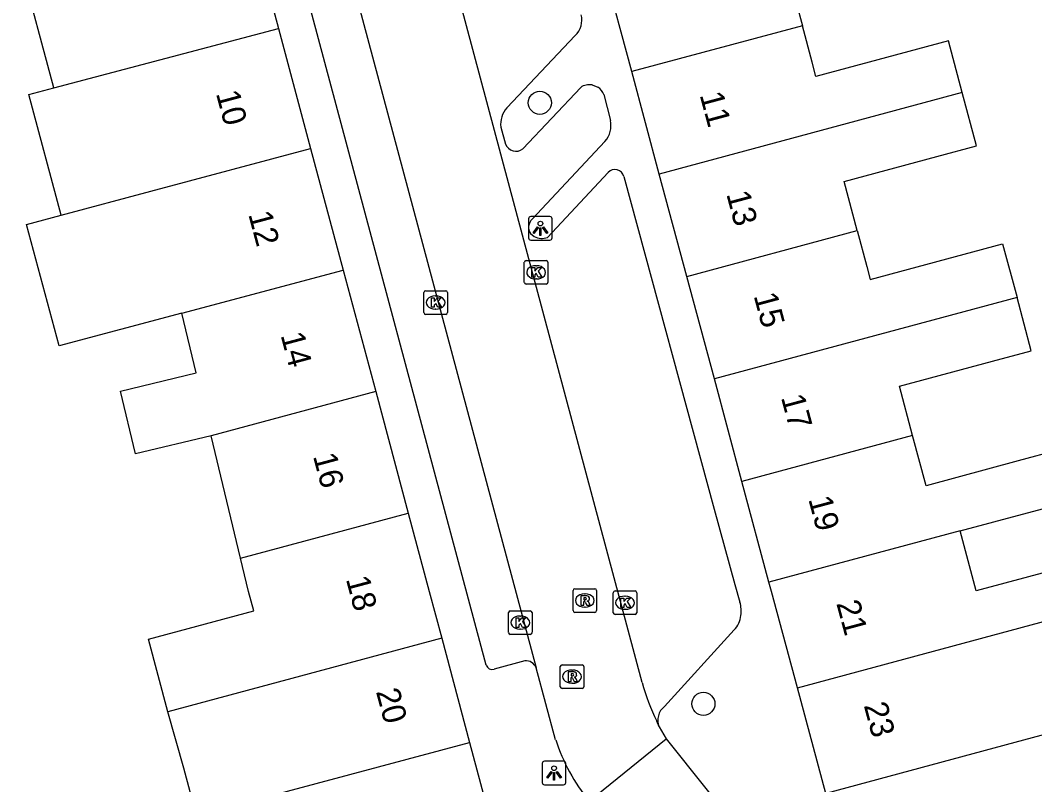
# Model space of a CAD drawing. Extents: x 162542 to 163144, y 380786 to 381511.
# Drawn here: x 162798.55 to 162841.58, y 380991.8 to 381024.22 of the extents above; entities that cross this region are included whole.
import ezdxf

# ---------------------------------------------------------------- set-up
doc = ezdxf.new("R2010")
doc.units = 0
for name, color, linetype in [('IMGEO_Boom', 7, 'Continuous'), ('IMGEO_Kolk', 7, 'Continuous'), ('IMGEO_Lichtpunt', 7, 'Continuous'), ('IMGEO_Pand', 7, 'Continuous'), ('IMGEO_Pand_nummerreeks', 7, 'Continuous'), ('IMGEO_Rijbaan_lokaal_open', 7, 'Continuous'), ('IMGEO_Rioolput', 7, 'Continuous'), ('IMGEO_Voetpad_open', 7, 'Continuous')]:
    doc.layers.add(name, color=color, linetype=linetype)

msp = doc.modelspace()

# ---------------------------------------------------------------- linework, layer by layer
at = {"layer": 'IMGEO_Boom'}
for centre in [(162820.591, 381020.721), (162827.529, 380995.234)]:
    msp.add_circle(centre, 0.489, dxfattribs=at)
at = {"layer": 'IMGEO_Kolk'}
for p, q in [((162820.008, 381014.032), (162820.86, 381014.032)), ((162819.933, 381013.106), (162819.933, 381013.958)), ((162820.421, 381013.812), (162820.446, 381013.812)), ((162820.934, 381013.958), (162820.934, 381013.106)), ((162820.444, 381013.252), (162820.419, 381013.252)), ((162815.745, 381012.749), (162816.597, 381012.749)), ((162820.86, 381013.032), (162820.008, 381013.032)), ((162815.67, 381011.823), (162815.67, 381012.675)), ((162816.158, 381012.529), (162816.183, 381012.529)), ((162816.671, 381012.675), (162816.671, 381011.823)), ((162816.181, 381011.969), (162816.156, 381011.969)), ((162816.597, 381011.749), (162815.745, 381011.749)), ((162823.704, 380999.096), (162823.704, 380999.948)), ((162823.779, 381000.022), (162824.631, 381000.022)), ((162824.192, 380999.802), (162824.217, 380999.802)), ((162824.705, 380999.948), (162824.705, 380999.096)), ((162819.26, 380998.252), (162819.26, 380999.104)), ((162819.335, 380999.178), (162820.187, 380999.178)), ((162819.748, 380998.958), (162819.773, 380998.958)), ((162820.261, 380999.104), (162820.261, 380998.252)), ((162824.631, 380999.022), (162823.779, 380999.022)), ((162824.215, 380999.242), (162824.19, 380999.242)), ((162820.187, 380998.178), (162819.335, 380998.178)), ((162819.771, 380998.398), (162819.746, 380998.398))]:
    msp.add_line(p, q, dxfattribs=at)
for points in [[(162820.008, 381014.032), (162820.86, 381014.032)], [(162819.933, 381013.106), (162819.933, 381013.958)], [(162820.254, 381013.732), (162820.377, 381013.732), (162820.377, 381013.581), (162820.507, 381013.732), (162820.671, 381013.732), (162820.525, 381013.581), (162820.678, 381013.332), (162820.526, 381013.332), (162820.441, 381013.496), (162820.377, 381013.429), (162820.377, 381013.332), (162820.254, 381013.332), (162820.254, 381013.732)], [(162820.934, 381013.958), (162820.934, 381013.106)], [(162815.745, 381012.749), (162816.597, 381012.749)], [(162820.86, 381013.032), (162820.008, 381013.032)], [(162815.67, 381011.823), (162815.67, 381012.675)], [(162815.991, 381012.449), (162816.114, 381012.449), (162816.114, 381012.298), (162816.244, 381012.449), (162816.408, 381012.449), (162816.262, 381012.298), (162816.415, 381012.049), (162816.263, 381012.049), (162816.178, 381012.213), (162816.114, 381012.146), (162816.114, 381012.049), (162815.991, 381012.049), (162815.991, 381012.449)], [(162816.671, 381012.675), (162816.671, 381011.823)], [(162816.597, 381011.749), (162815.745, 381011.749)], [(162823.704, 380999.096), (162823.704, 380999.948)], [(162823.779, 381000.022), (162824.631, 381000.022)], [(162824.705, 380999.948), (162824.705, 380999.096)], [(162824.025, 380999.722), (162824.148, 380999.722), (162824.148, 380999.571), (162824.278, 380999.722), (162824.442, 380999.722), (162824.296, 380999.571), (162824.449, 380999.322), (162824.297, 380999.322), (162824.212, 380999.486), (162824.148, 380999.419), (162824.148, 380999.322), (162824.025, 380999.322), (162824.025, 380999.722)], [(162819.26, 380998.252), (162819.26, 380999.104)], [(162819.335, 380999.178), (162820.187, 380999.178)], [(162820.261, 380999.104), (162820.261, 380998.252)], [(162824.631, 380999.022), (162823.779, 380999.022)], [(162819.581, 380998.878), (162819.704, 380998.878), (162819.704, 380998.727), (162819.834, 380998.878), (162819.998, 380998.878), (162819.852, 380998.727), (162820.005, 380998.478), (162819.853, 380998.478), (162819.768, 380998.642), (162819.704, 380998.575), (162819.704, 380998.478), (162819.581, 380998.478), (162819.581, 380998.878)], [(162820.187, 380998.178), (162819.335, 380998.178)]]:
    msp.add_lwpolyline(points, dxfattribs=at)
for centre, start, end in [((162820.01, 381013.956), 91.552, 178.448), ((162820.01, 381013.956), 91.552, 178.448), ((162820.858, 381013.956), 1.552, 88.448), ((162820.858, 381013.956), 1.552, 88.448), ((162815.747, 381012.673), 91.552, 178.448), ((162815.747, 381012.673), 91.552, 178.448), ((162816.595, 381012.673), 1.552, 88.448), ((162816.595, 381012.673), 1.552, 88.448), ((162820.01, 381013.108), 181.552, 268.448), ((162820.01, 381013.108), 181.552, 268.448), ((162820.858, 381013.108), 271.552, 358.448), ((162820.858, 381013.108), 271.552, 358.448), ((162815.747, 381011.825), 181.552, 268.448), ((162815.747, 381011.825), 181.552, 268.448), ((162816.595, 381011.825), 271.552, 358.448), ((162816.595, 381011.825), 271.552, 358.448), ((162823.781, 380999.946), 91.552, 178.448), ((162823.781, 380999.946), 91.552, 178.448), ((162824.629, 380999.946), 1.552, 88.448), ((162824.629, 380999.946), 1.552, 88.448), ((162819.337, 380999.102), 91.552, 178.448), ((162819.337, 380999.102), 91.552, 178.448), ((162820.185, 380999.102), 1.552, 88.448), ((162820.185, 380999.102), 1.552, 88.448), ((162823.781, 380999.098), 181.552, 268.448), ((162823.781, 380999.098), 181.552, 268.448), ((162824.629, 380999.098), 271.552, 358.448), ((162824.629, 380999.098), 271.552, 358.448), ((162819.337, 380998.254), 181.552, 268.448), ((162819.337, 380998.254), 181.552, 268.448), ((162820.185, 380998.254), 271.552, 358.448), ((162820.185, 380998.254), 271.552, 358.448)]:
    msp.add_arc(centre, 0.0765, start, end, dxfattribs=at)
for centre, major_axis, ratio, start_param, end_param in [((162820.42, 381013.532), (-0.387, 0.002), 0.722429, 4.712389, 7.853982), ((162820.445, 381013.532), (-0.39, 0.002), 0.717154, 1.570796, 4.712389), ((162816.157, 381012.249), (-0.387, 0.002), 0.722429, 4.712389, 7.853982), ((162816.182, 381012.249), (-0.39, 0.002), 0.717154, 1.570796, 4.712389), ((162824.191, 380999.522), (-0.387, 0.002), 0.722429, 4.712389, 7.853982), ((162824.216, 380999.522), (-0.39, 0.002), 0.717154, 1.570796, 4.712389), ((162819.747, 380998.678), (-0.387, 0.002), 0.722429, 4.712389, 7.853982), ((162819.772, 380998.678), (-0.39, 0.002), 0.717154, 1.570796, 4.712389)]:
    msp.add_ellipse(centre, major_axis=major_axis, ratio=ratio, start_param=start_param, end_param=end_param, dxfattribs=at)
at = {"layer": 'IMGEO_Lichtpunt'}
for p, q in [((162820.116, 381015.802), (162820.116, 381014.995)), ((162820.116, 381015.802), (162820.116, 381014.995)), ((162821.018, 381015.897), (162820.21, 381015.897)), ((162821.018, 381015.897), (162820.21, 381015.897)), ((162821.112, 381014.995), (162821.112, 381015.802)), ((162821.112, 381014.995), (162821.112, 381015.802)), ((162820.21, 381014.901), (162821.018, 381014.901)), ((162820.21, 381014.901), (162821.018, 381014.901)), ((162820.696, 380992.706), (162820.696, 380991.899)), ((162820.696, 380992.706), (162820.696, 380991.899)), ((162821.598, 380992.801), (162820.79, 380992.801)), ((162821.598, 380992.801), (162820.79, 380992.801)), ((162821.692, 380991.899), (162821.692, 380992.706)), ((162821.692, 380991.899), (162821.692, 380992.706)), ((162820.79, 380991.805), (162821.598, 380991.805)), ((162820.79, 380991.805), (162821.598, 380991.805))]:
    msp.add_line(p, q, dxfattribs=at)
for points in [[(162820.49, 381015.466), (162820.529, 381015.438), (162820.341, 381015.176), (162820.303, 381015.203), (162820.49, 381015.466)], [(162820.592, 381015.418), (162820.639, 381015.418), (162820.639, 381015.096), (162820.592, 381015.096), (162820.592, 381015.418)], [(162820.702, 381015.438), (162820.74, 381015.465), (162820.927, 381015.203), (162820.888, 381015.175), (162820.702, 381015.438)], [(162821.07, 380992.37), (162821.109, 380992.342), (162820.921, 380992.08), (162820.883, 380992.107), (162821.07, 380992.37)], [(162821.172, 380992.322), (162821.219, 380992.322), (162821.219, 380992), (162821.172, 380992), (162821.172, 380992.322)], [(162821.282, 380992.342), (162821.32, 380992.369), (162821.507, 380992.107), (162821.468, 380992.079), (162821.282, 380992.342)]]:
    msp.add_lwpolyline(points, dxfattribs=at)
for centre in [(162820.615, 381015.6), (162821.195, 380992.504)]:
    msp.add_circle(centre, 0.0994, dxfattribs=at)
for centre, start, end in [((162820.21, 381015.802), 90, 180), ((162820.21, 381015.802), 90, 180), ((162821.018, 381015.802), 0, 90), ((162821.018, 381015.802), 0, 90), ((162820.21, 381014.995), 180, 270), ((162820.21, 381014.995), 180, 270), ((162821.018, 381014.995), 270, 0), ((162821.018, 381014.995), 270, 360), ((162820.79, 380992.706), 90, 180), ((162820.79, 380992.706), 90, 180), ((162821.598, 380992.706), 0, 90), ((162821.598, 380992.706), 0, 90), ((162820.79, 380991.899), 180, 270), ((162820.79, 380991.899), 180, 270), ((162821.598, 380991.899), 270, 0), ((162821.598, 380991.899), 270, 360)]:
    msp.add_arc(centre, 0.0946, start, end, dxfattribs=at)
at = {"layer": 'IMGEO_Pand'}
for points in [[(162836.183, 381029.85), (162836.814, 381027.489), (162835.142, 381027.04), (162831.192, 381025.979), (162831.725, 381023.992)], [(162808.147, 381028.951), (162809.505, 381023.876)], [(162799.976, 381021.363), (162798.554, 381026.681)], [(162824.489, 381022.045), (162823.321, 381026.389)], [(162831.725, 381023.992), (162824.489, 381022.045)], [(162838.506, 381021.158), (162837.922, 381023.344), (162832.304, 381021.835), (162832.141, 381022.443), (162831.725, 381023.992)], [(162799.976, 381021.363), (162809.505, 381023.876)], [(162809.505, 381023.876), (162810.868, 381018.786)], [(162825.658, 381017.7), (162824.489, 381022.045)], [(162800.284, 381015.954), (162798.917, 381021.069), (162799.976, 381021.363)], [(162838.506, 381021.158), (162825.658, 381017.7)], [(162834.051, 381015.3), (162833.492, 381017.382), (162837.427, 381018.438), (162839.112, 381018.89), (162838.506, 381021.158)], [(162800.284, 381015.954), (162804.097, 381016.973), (162810.868, 381018.786)], [(162810.868, 381018.786), (162812.248, 381013.63)], [(162826.826, 381013.355), (162825.658, 381017.7)], [(162805.401, 381011.797), (162800.196, 381010.419), (162798.819, 381015.56), (162800.284, 381015.954)], [(162826.826, 381013.355), (162834.051, 381015.3)], [(162834.051, 381015.3), (162834.458, 381013.785), (162834.606, 381013.232), (162840.221, 381014.741), (162840.83, 381012.465)], [(162805.401, 381011.797), (162812.248, 381013.63)], [(162812.248, 381013.63), (162813.628, 381008.473)], [(162827.994, 381009.01), (162826.826, 381013.355)], [(162840.83, 381012.465), (162827.994, 381009.01)], [(162836.404, 381006.615), (162835.843, 381008.706), (162839.784, 381009.764), (162841.433, 381010.207), (162840.83, 381012.465)], [(162806.65, 381006.605), (162803.441, 381005.833), (162802.801, 381008.495), (162806.01, 381009.267), (162805.401, 381011.797)], [(162829.162, 381004.666), (162827.994, 381009.01)], [(162813.628, 381008.473), (162806.65, 381006.605)], [(162813.628, 381008.473), (162815.008, 381003.317)], [(162807.899, 381001.414), (162806.65, 381006.605)], [(162836.404, 381006.615), (162829.162, 381004.666)], [(162838.415, 381002.571), (162841.28, 381003.339), (162843.139, 381003.824), (162842.562, 381005.985), (162840.883, 381005.534), (162836.976, 381004.485), (162836.404, 381006.615)], [(162830.31, 381000.397), (162829.162, 381004.666)], [(162807.899, 381001.414), (162815.008, 381003.317)], [(162815.008, 381003.317), (162815.896, 381000), (162816.427, 380998.016)], [(162838.415, 381002.571), (162830.31, 381000.397)], [(162843.05, 380999.017), (162842.786, 381000), (162842.533, 381000.941), (162839.101, 381000.019), (162838.415, 381002.571)], [(162804.819, 380994.9), (162803.996, 380997.981), (162808.458, 380999.179), (162808.239, 380999.998), (162807.899, 381001.414)], [(162831.515, 380995.917), (162830.417, 381000), (162830.31, 381000.397)], [(162831.515, 380995.917), (162843.05, 380999.017)], [(162816.427, 380998.016), (162804.819, 380994.9)], [(162816.427, 380998.016), (162817.611, 380993.594)], [(162832.72, 380991.435), (162831.515, 380995.917)], [(162806.024, 380990.492), (162805.494, 380992.501), (162804.819, 380994.9)], [(162844.252, 380994.548), (162840.74, 380993.6), (162832.72, 380991.435)], [(162806.024, 380990.492), (162817.611, 380993.594)], [(162817.611, 380993.594), (162818.795, 380989.167)]]:
    msp.add_lwpolyline(points, dxfattribs=at)
at = {"layer": 'IMGEO_Rijbaan_lokaal_open'}
for points in [[(162812.488, 381026.429), (162820.436, 380996.76)], [(162824.931, 380996.132), (162816.885, 381026.221)], [(162821.262, 380993.714), (162820.436, 380996.76)], [(162825.652, 380994.253), (162825.548, 380994.501)], [(162825.652, 380994.253), (162825.954, 380993.745)], [(162822.678, 380991.109), (162825.954, 380993.745)], [(162825.954, 380993.745), (162826.17, 380993.466), (162828.641, 380990.384)]]:
    msp.add_lwpolyline(points, dxfattribs=at)
for centre, radius, start, end in [((162833.603, 380998.48), 8.984, 195.1522, 206.2906), ((162829.117, 380996.296), 8.268, 198.198, 218.8563)]:
    msp.add_arc(centre, radius, start, end, dxfattribs=at)
at = {"layer": 'IMGEO_Rioolput'}
for p, q in [((162821.998, 380999.187), (162821.998, 381000.039)), ((162822.073, 381000.113), (162822.925, 381000.113)), ((162822.486, 380999.893), (162822.511, 380999.893)), ((162822.999, 381000.039), (162822.999, 380999.187)), ((162822.925, 380999.113), (162822.073, 380999.113)), ((162822.509, 380999.333), (162822.484, 380999.333)), ((162821.457, 380995.961), (162821.457, 380996.813)), ((162821.532, 380996.887), (162822.384, 380996.887)), ((162822.458, 380996.813), (162822.458, 380995.961)), ((162821.945, 380996.667), (162821.97, 380996.667)), ((162821.968, 380996.107), (162821.943, 380996.107)), ((162822.384, 380995.887), (162821.532, 380995.887))]:
    msp.add_line(p, q, dxfattribs=at)
for points in [[(162821.998, 380999.187), (162821.998, 381000.039)], [(162822.073, 381000.113), (162822.925, 381000.113)], [(162822.587, 380999.811), (162822.335, 380999.813), (162822.335, 380999.413)], [(162822.999, 381000.039), (162822.999, 380999.187)], [(162822.335, 380999.413), (162822.459, 380999.413), (162822.459, 380999.575), (162822.47, 380999.575)], [(162822.513, 380999.732), (162822.459, 380999.732), (162822.459, 380999.651)], [(162822.459, 380999.651), (162822.511, 380999.651)], [(162822.517, 380999.546), (162822.588, 380999.413), (162822.728, 380999.413), (162822.663, 380999.539)], [(162822.925, 380999.113), (162822.073, 380999.113)], [(162821.457, 380995.961), (162821.457, 380996.813)], [(162821.532, 380996.887), (162822.384, 380996.887)], [(162822.458, 380996.813), (162822.458, 380995.961)], [(162822.046, 380996.585), (162821.794, 380996.587), (162821.794, 380996.187)], [(162821.794, 380996.187), (162821.918, 380996.187), (162821.918, 380996.349), (162821.929, 380996.349)], [(162821.972, 380996.506), (162821.918, 380996.506), (162821.918, 380996.425)], [(162821.918, 380996.425), (162821.97, 380996.425)], [(162821.976, 380996.32), (162822.047, 380996.187), (162822.187, 380996.187), (162822.122, 380996.313)], [(162822.384, 380995.887), (162821.532, 380995.887)]]:
    msp.add_lwpolyline(points, dxfattribs=at)
for centre, radius, start, end in [((162822.075, 381000.037), 0.0765, 91.552, 178.448), ((162822.075, 381000.037), 0.0765, 91.552, 178.448), ((162822.586, 380999.701), 0.109, 350.3612, 89.416), ((162822.923, 381000.037), 0.0765, 1.552, 88.448), ((162822.923, 381000.037), 0.0765, 1.552, 88.448), ((162822.469, 380999.522), 0.0533, 26.0293, 88.6989), ((162822.495, 380999.84), 0.19, 274.7715, 282.9687), ((162822.519, 380999.636), 0.0964, 77.0061, 93.1865), ((162822.533, 380999.693), 0.0378, 276.6634, 79.6772), ((162822.584, 380999.701), 0.112, 277.5842, 350.9817), ((162822.568, 380999.486), 0.108, 29.5134, 73.7905), ((162822.075, 380999.189), 0.0765, 181.552, 268.448), ((162822.075, 380999.189), 0.0765, 181.552, 268.448), ((162822.923, 380999.189), 0.0765, 271.552, 358.448), ((162822.923, 380999.189), 0.0765, 271.552, 358.448), ((162821.534, 380996.811), 0.0765, 91.552, 178.448), ((162821.534, 380996.811), 0.0765, 91.552, 178.448), ((162822.382, 380996.811), 0.0765, 1.552, 88.448), ((162822.382, 380996.811), 0.0765, 1.552, 88.448), ((162821.928, 380996.296), 0.0533, 26.0293, 88.6989), ((162821.954, 380996.614), 0.19, 274.7715, 282.9687), ((162821.978, 380996.41), 0.0964, 77.0061, 93.1865), ((162821.992, 380996.467), 0.0378, 276.6634, 79.6772), ((162822.045, 380996.475), 0.109, 350.3612, 89.416), ((162822.043, 380996.475), 0.112, 277.5842, 350.9817), ((162822.027, 380996.26), 0.108, 29.5134, 73.7905), ((162821.534, 380995.963), 0.0765, 181.552, 268.448), ((162821.534, 380995.963), 0.0765, 181.552, 268.448), ((162822.382, 380995.963), 0.0765, 271.552, 358.448), ((162822.382, 380995.963), 0.0765, 271.552, 358.448)]:
    msp.add_arc(centre, radius, start, end, dxfattribs=at)
for centre, major_axis, ratio, start_param, end_param in [((162822.485, 380999.613), (-0.387, 0.002), 0.722429, 4.712389, 7.853982), ((162822.51, 380999.613), (-0.39, 0.002), 0.717154, 1.570796, 4.712389), ((162821.944, 380996.387), (-0.387, 0.002), 0.722429, 4.712389, 7.853982), ((162821.969, 380996.387), (-0.39, 0.002), 0.717154, 1.570796, 4.712389)]:
    msp.add_ellipse(centre, major_axis=major_axis, ratio=ratio, start_param=start_param, end_param=end_param, dxfattribs=at)
at = {"layer": 'IMGEO_Voetpad_open'}
for points in [[(162818.311, 380996.879), (162810.726, 381025.248)], [(162822.086, 381023.579), (162819.196, 381020.514)], [(162819.872, 381018.766), (162822.323, 381021.374)], [(162822.804, 381021.48), (162823.053, 381021.389)], [(162823.301, 381021.068), (162823.583, 381019.974)], [(162818.937, 381019.683), (162819.141, 381018.973)], [(162823.354, 381019.084), (162820.262, 381015.788)], [(162820.922, 381015.009), (162823.49, 381017.765)], [(162824.151, 381017.599), (162827.992, 381003.488), (162828.862, 381000.29), (162829.079, 380999.546)], [(162820.2, 381015.179), (162820.346, 381015.046)], [(162828.829, 380998.366), (162825.875, 380995.127)], [(162819.95, 380997.057), (162818.651, 380996.703)]]:
    msp.add_lwpolyline(points, dxfattribs=at)
for centre, radius, start, end in [((162821.481, 381024.238), 0.895, 312.5512, 14.0264), ((162822.703, 381020.795), 0.693, 81.6022, 123.2536), ((162822.651, 381020.822), 0.695, 20.7332, 54.6451), ((162819.962, 381019.819), 1.034, 137.7908, 187.5875), ((162822.617, 381019.748), 0.992, 317.9771, 13.1641), ((162819.583, 381019.139), 0.472, 200.5993, 307.7792), ((162823.776, 381017.506), 0.386, 13.98, 137.8252), ((162820.578, 381015.448), 0.464, 132.9345, 215.4394), ((162820.68, 381015.742), 0.772, 244.3686, 288.2806), ((162827.877, 380999.188), 1.254, 350.5328, 16.5693), ((162828.112, 380999.072), 1.006, 315.4509, 354.8927), ((162818.577, 380996.976), 0.283, 199.9995, 285.264), ((162819.995, 380996.584), 0.475, 21.7559, 95.3849), ((162826.361, 380994.538), 0.764, 129.4919, 201.881)]:
    msp.add_arc(centre, radius, start, end, dxfattribs=at)

# ---------------------------------------------------------------- texts
at = {"layer": 'IMGEO_Pand_nummerreeks'}
for s, rotation, p in [('10', 284.9845, (162806.847, 381021.12)), ('11', 285.0507, (162827.364, 381021.059)), ('13', 285.0507, (162828.494, 381016.856)), ('12', 284.9826, (162808.219, 381015.999)), ('15', 285.0507, (162829.654, 381012.544)), ('14', 284.9845, (162809.59, 381010.869)), ('17', 285.0507, (162830.813, 381008.231)), ('16', 284.9845, (162810.963, 381005.742)), ('19', 285.0514, (162831.973, 381003.918)), ('18', 284.9657, (162812.359, 381000.528)), ('21', 285.0514, (162833.161, 380999.5)), ('20', 284.986, (162813.634, 380995.758)), ('23', 285.0501, (162834.326, 380995.17))]:
    msp.add_text(s, height=1, rotation=rotation, dxfattribs=at).set_placement(p)

doc.saveas('drawing.dxf')
